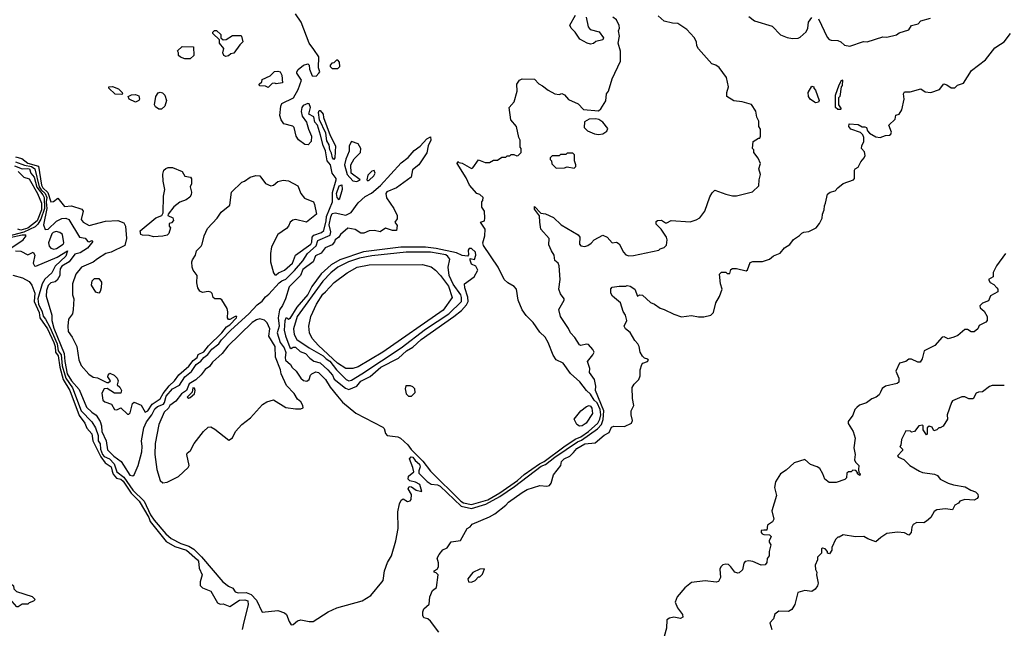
# Model space of a CAD drawing. Extents: x 1861455 to 2058065, y 200073 to 437907.
# Tile 398 of 574: x 2005846 to 2013055, y 304124 to 308577. Entities that reach past the tile are written whole.
import ezdxf

# ---------------------------------------------------------------- set-up
doc = ezdxf.new("R2010")
doc.units = 0

msp = doc.modelspace()

# ---------------------------------------------------------------- linework, layer by layer
at = {"layer": '0CON05XD'}
for points in [[(2006645, 305690), (2006655, 305700), (2006672.3, 305767.7), (2006685, 305777.5), (2006735, 305756.7), (2006764.2, 305704.2), (2006785, 305716), (2006817, 305763), (2006875, 305802.7), (2006896.9, 305843.1), (2006940.8, 305899.2), (2006978.8, 305935), (2007010.5, 305979.5), (2007085, 306042.3), (2007116.4, 306083.6), (2007144.4, 306105), (2007153.8, 306126.2), (2007195, 306146.9), (2007228.3, 306191.7), (2007326.9, 306285), (2007360.9, 306329.1), (2007385.6, 306345), (2007433.3, 306395), (2007436, 306406), (2007425, 306406), (2007385, 306382.5), (2007375, 306382.5), (2007366.7, 306396.7), (2007370.5, 306439.5), (2007366.2, 306465), (2007326.1, 306526.1), (2007313.8, 306533.8), (2007274.2, 306535), (2007263.3, 306545), (2007254.3, 306574.3), (2007245, 306583.8), (2007225, 306588.8), (2007185, 306581.4), (2007165, 306590.8), (2007150, 306615), (2007142.3, 306652.3), (2007146.7, 306705), (2007116.7, 306745), (2007110, 306765), (2007106.2, 306805), (2007110.5, 306819.5), (2007132.5, 306855), (2007140, 306885), (2007175, 306920), (2007182.5, 306935), (2007197.5, 306995), (2007221.7, 307048.3), (2007292.5, 307125), (2007320.7, 307169.3), (2007385, 307220), (2007397.5, 307315), (2007472.7, 307387.3), (2007492.5, 307395), (2007532.5, 307425), (2007575, 307435.8), (2007605, 307433.3), (2007645, 307377.8), (2007685, 307361.4), (2007705, 307366), (2007735, 307392), (2007775, 307403.3), (2007815, 307397.5), (2007881.7, 307361.7), (2007903.8, 307305), (2007930.7, 307270.7), (2007996.7, 307245), (2008005.7, 307225.7), (2008018.2, 307155), (2007945, 307095.5), (2007865, 307115.6), (2007845, 307110.8), (2007826, 307095), (2007814.1, 307065.9), (2007800.3, 307049.7), (2007735, 307005.7), (2007688.9, 306915), (2007682, 306865), (2007683.3, 306805), (2007703.3, 306725), (2007715, 306710), (2007725, 306710), (2007740, 306725), (2007785, 306744.2), (2007843.1, 306795), (2007865.4, 306854.6), (2007977.5, 306935), (2007985, 306950), (2007988.1, 306985), (2007999, 307001), (2008055, 307020.6), (2008072.3, 307035), (2008091.2, 307105), (2008093.7, 307136.3), (2008137, 307243), (2008137.2, 307312.8), (2008164.4, 307405), (2008162.9, 307415), (2008133.2, 307453.2), (2008122.2, 307515), (2008098.4, 307545), (2008085, 307617.5), (2008067.2, 307657.2), (2008049.1, 307730.9), (2008026.2, 307805), (2008006.2, 307826.2), (2008000.6, 307865), (2007963.6, 307885), (2007975.2, 307935), (2007965, 307961.5), (2007955, 307964.5), (2007921.3, 307948.7), (2007912.5, 307935), (2007908.1, 307905), (2007915, 307870), (2007946.3, 307826.3), (2007960.8, 307775), (2007983.8, 307725), (2007980, 307685), (2007957.7, 307662.3), (2007933.3, 307663.3), (2007887.3, 307697.3), (2007870, 307725), (2007856.8, 307786.8), (2007845, 307797.5), (2007780, 307815), (2007760, 307845), (2007752, 307875), (2007757, 307943), (2007766.4, 307963.6), (2007850, 308005), (2007885.6, 308065), (2007908.4, 308135), (2007874.7, 308185), (2007874.3, 308195.7), (2007885, 308213.5), (2007925, 308244.2), (2007955, 308253.3), (2007966.2, 308245), (2007969.2, 308215), (2007987.2, 308167.2), (2008016.9, 308163.1), (2008037.5, 308185), (2008042.5, 308195), (2008033.3, 308225), (2008037.5, 308305), (2007999.2, 308359.2), (2007966, 308405), (2007907.7, 308557.7), (2007865, 308620)], [(2009992.5, 308595), (2010008.8, 308525), (2010022.5, 308505), (2010088.3, 308488.3), (2010120, 308445), (2010115, 308430), (2010065, 308417.5), (2010046.7, 308403.3), (2010025, 308397.5), (2010000, 308405), (2009947.5, 308435), (2009913.3, 308485), (2009883.8, 308515), (2009873.9, 308536.1), (2009915, 308608.8)], [(2009605, 306360.9), (2009555, 306412.6), (2009524.4, 306455), (2009494.6, 306525), (2009484.4, 306605), (2009465.7, 306625), (2009420.5, 306650.5), (2009394.2, 306675), (2009348.6, 306765), (2009240.8, 306925), (2009238, 306945), (2009252.5, 306995), (2009254.2, 307045), (2009220, 307095), (2009250, 307105), (2009252.5, 307125), (2009250, 307175), (2009230, 307205), (2009230, 307245), (2009237, 307253), (2009240, 307275), (2009215, 307296.7), (2009192.5, 307305), (2009140, 307365), (2009115, 307420), (2009050, 307525), (2009055, 307540), (2009061.7, 307531.7), (2009085, 307527.5), (2009155, 307487.5), (2009165, 307492.5), (2009205, 307552.5), (2009255, 307532.5), (2009285, 307532.5), (2009315, 307550), (2009345, 307550), (2009375, 307570), (2009405, 307570), (2009415, 307580), (2009435, 307580), (2009445, 307590), (2009465, 307590), (2009485, 307580), (2009495, 307583.3), (2009516.7, 307605), (2009517.5, 307635), (2009510, 307645), (2009510, 307695), (2009500, 307715), (2009482.5, 307795), (2009442.5, 307845), (2009430, 307935), (2009467.5, 307975), (2009488.8, 308055), (2009486.1, 308103.9), (2009505, 308133.3), (2009525, 308144), (2009615, 308141.2), (2009647.7, 308107.7), (2009675, 308093.8), (2009715, 308060), (2009763.9, 308033.9), (2009795, 308030), (2009815, 308036.7), (2009835, 308026.7), (2009863.6, 307993.6), (2009935, 307960), (2009975, 307920), (2010085, 307910), (2010100, 307925), (2010137, 307983), (2010142.5, 308035), (2010157.5, 308055), (2010183.3, 308145), (2010245.6, 308274.4), (2010246.1, 308346.1), (2010227.5, 308405), (2010237.5, 308455), (2010230, 308495), (2010237.5, 308515), (2010236.2, 308535), (2010216.1, 308576.1), (2010190, 308595)], [(2010915, 307310), (2010935, 307330), (2011015, 307300), (2011065, 307287.5), (2011095, 307287.5), (2011211.7, 307318.3), (2011258.3, 307361.7), (2011260, 307405), (2011270, 307445), (2011257.5, 307485), (2011270, 307525), (2011252.5, 307562.5), (2011220, 307605), (2011220, 307625), (2011212.5, 307635), (2011217.5, 307685), (2011255, 307710), (2011265, 307710), (2011270, 307725), (2011270, 307775), (2011257.5, 307795), (2011257.5, 307835), (2011243, 307863), (2011237, 307907), (2011205, 307957.5), (2011135.9, 307975.9), (2011075, 307984), (2011022.5, 308015), (2011023.3, 308045), (2011036.7, 308085), (2011020, 308155), (2010966.4, 308226.4), (2010943.6, 308243.6), (2010912.5, 308255), (2010815, 308363.8), (2010804.2, 308385), (2010800.8, 308415), (2010785, 308446.2), (2010730, 308505), (2010665, 308548.1), (2010625, 308550.8), (2010565, 308566.2), (2010520, 308605)], [(2011185, 308600), (2011225, 308568.8), (2011355, 308530), (2011417.5, 308465), (2011465.9, 308445.9), (2011505, 308438.8), (2011545, 308441.2), (2011560.7, 308449.3), (2011605, 308487.5), (2011616.2, 308515), (2011621.7, 308558.3), (2011647, 308593)], [(2011695, 308582.5), (2011758.8, 308448.8), (2011772.7, 308432.7), (2011788, 308428), (2011835.7, 308425.7), (2011857.5, 308415), (2011885, 308390), (2011925, 308383.8), (2012025, 308416.7), (2012050, 308415), (2012165, 308451.2), (2012195, 308450), (2012265, 308466.7), (2012285, 308480), (2012355, 308502.5), (2012376.4, 308533.6), (2012423.6, 308546.4), (2012445, 308567.5), (2012515, 308586.7)], [(2007355, 308307.5), (2007340, 308315), (2007332.5, 308335), (2007340, 308365), (2007310, 308405), (2007308.3, 308428.3), (2007260, 308475), (2007260, 308485), (2007271.7, 308498.3), (2007288.3, 308498.3), (2007318.3, 308468.3), (2007320, 308445), (2007335, 308430), (2007357, 308433), (2007405, 308460), (2007465, 308460), (2007470, 308455), (2007480, 308415), (2007457, 308393), (2007415, 308332.5), (2007393, 308327), (2007375, 308312.5), (2007355, 308307.5)], [(2009899.7, 305410.3), (2009925, 305440), (2009985, 305472.5), (2010058.3, 305481.7), (2010125, 305536.7), (2010163, 305557), (2010180, 305595), (2010195, 305602.5), (2010275, 305601.2), (2010326.7, 305625), (2010332, 305645), (2010322, 305685), (2010323.3, 305715), (2010342.5, 305755), (2010332.5, 305805), (2010330, 305885), (2010345, 305910), (2010380, 305945), (2010389.3, 305970.7), (2010390, 306015), (2010400, 306055), (2010407.5, 306065), (2010442.5, 306075), (2010450, 306085), (2010445, 306093.3), (2010421.4, 306101.4), (2010406.2, 306115), (2010390, 306145), (2010382.5, 306185), (2010372.5, 306205), (2010349.3, 306229.3), (2010315, 306287.5), (2010282.5, 306315), (2010272.5, 306335), (2010291.2, 306375), (2010280.8, 306415), (2010265, 306442.5), (2010243.8, 306505), (2010187.5, 306555), (2010173.3, 306575), (2010173, 306607), (2010185, 306620), (2010235, 306627.5), (2010285, 306627.5), (2010295, 306632.5), (2010315, 306626.7), (2010350, 306605), (2010370, 306555), (2010386.7, 306563.3), (2010405, 306561.2), (2010465, 306506.7), (2010495, 306496.2), (2010535.9, 306465.9), (2010563.9, 306456.1), (2010635, 306421.2), (2010692.3, 306402.3), (2010765, 306413.3), (2010815, 306403.3), (2010855, 306403.3), (2010906.1, 306413.9), (2010926.7, 306435), (2010942.5, 306505), (2010969.4, 306550.6), (2010990, 306605), (2010976, 306645), (2010970, 306715), (2010985, 306730), (2011015, 306730), (2011025, 306720), (2011045, 306720), (2011051.7, 306748.3), (2011065, 306757.5), (2011095, 306757.5), (2011165, 306740), (2011175, 306747.5), (2011195, 306800), (2011215, 306807.5), (2011285, 306808.8), (2011336.1, 306823.9), (2011365, 306850), (2011415, 306867.5), (2011445, 306907.5), (2011485, 306932.5), (2011510.5, 306969.5), (2011555, 306996.7), (2011572.5, 307015), (2011587, 307023), (2011625, 307026.7), (2011677.5, 307055), (2011702.5, 307085), (2011722.5, 307125), (2011723.3, 307155), (2011736.7, 307185), (2011737.5, 307215), (2011746.4, 307233.6), (2011759.3, 307300.7), (2011780, 307315), (2011816.2, 307323.8), (2011835, 307347.5), (2011875, 307377.5), (2011950, 307405), (2011957.5, 307415), (2011957.5, 307475), (2011962.5, 307485), (2011985, 307497.5), (2012003.9, 307536.1), (2012030, 307565), (2012037.5, 307582.5), (2012030.7, 307610.7), (2012010, 307635), (2012012.5, 307655), (2012027.5, 307685), (2012027.5, 307715), (2012020, 307735), (2012002.5, 307752.5), (2011932.5, 307775), (2011917.5, 307795), (2011920, 307815), (2011985, 307810), (2012015, 307792.5), (2012035, 307792.5), (2012045, 307787.5), (2012053, 307763), (2012067, 307747), (2012115, 307720), (2012146.2, 307713.8), (2012185, 307730), (2012215, 307731.2), (2012225, 307740), (2012228.6, 307755), (2012210, 307805), (2012255, 307850), (2012261.7, 307878.3), (2012285, 307886.7), (2012305, 307917.5), (2012322.5, 307995), (2012317.5, 308035), (2012325, 308050), (2012365, 308048.8), (2012445, 308070), (2012475, 308050), (2012515.9, 308044.1), (2012580, 308065), (2012613.3, 308106.7), (2012635, 308100), (2012667, 308077), (2012691.8, 308078.2), (2012711.7, 308098.3), (2012755, 308112.1), (2012815.8, 308205), (2012917.4, 308282.6), (2012985, 308370.8), (2013026.7, 308396.7), (2013054.4, 308415.6), (2013101.4, 308475)], [(2007095, 308290), (2007055, 308290), (2007023, 308303), (2007010, 308315), (2007010, 308335), (2007001.7, 308348.3), (2007035, 308380), (2007118.3, 308378.3), (2007120, 308315), (2007095, 308290)], [(2008175, 308220), (2008190, 308235), (2008187.5, 308265), (2008175, 308280), (2008165, 308280), (2008145, 308260), (2008131.7, 308258.3), (2008120, 308245), (2008120, 308235), (2008135, 308220), (2008175, 308220)], [(2007665, 308080), (2007645, 308090), (2007601.7, 308091.7), (2007600, 308105), (2007618.3, 308121.7), (2007621.7, 308138.3), (2007680, 308165), (2007713, 308197), (2007735, 308200), (2007752.5, 308195), (2007765, 308170), (2007770, 308115), (2007725, 308107.5), (2007715, 308112.5), (2007695, 308110), (2007665, 308080)], [(2011855, 307920), (2011835, 307920), (2011820, 307935), (2011820, 308025), (2011845, 308100), (2011865, 308136.7), (2011870, 308135), (2011867.5, 308095), (2011860, 308085), (2011850, 308015), (2011840, 308005), (2011840, 307955), (2011860, 307925), (2011855, 307920)], [(2006595, 308030), (2006545, 308032), (2006500, 308075), (2006500, 308085), (2006525, 308087.5), (2006569.7, 308069.7), (2006597.5, 308045), (2006600, 308035), (2006595, 308030)], [(2006865, 307921.2), (2006840.3, 307940.3), (2006832.5, 307955), (2006844.2, 308015), (2006859.4, 308040.6), (2006875, 308046.7), (2006891.3, 308041.3), (2006908, 308025), (2006922, 307985), (2006909.2, 307945), (2006885, 307922), (2006865, 307921.2)], [(2011675, 307968.8), (2011665, 307973.8), (2011633.3, 307995), (2011622.5, 308015), (2011620, 308045), (2011645, 308090), (2011660, 308085), (2011660, 308075), (2011671.7, 308061.7), (2011700, 307985), (2011695, 307972.5), (2011675, 307968.8)], [(2006695, 307973.8), (2006647.5, 307995), (2006640, 308015), (2006663.9, 308026.1), (2006695, 308028.8), (2006719.3, 308019.3), (2006722.5, 307995), (2006717.5, 307985), (2006695, 307973.8)], [(2008145, 307554.7), (2008135.7, 307565), (2008129.1, 307599.1), (2008116.2, 307625), (2008111.2, 307661.2), (2008095, 307690), (2008086.9, 307746.9), (2008042.1, 307845), (2008033, 307897), (2008038.3, 307911.7), (2008045, 307912.5), (2008067.1, 307885), (2008070.7, 307860.7), (2008118.3, 307728.3), (2008158.8, 307655), (2008154.3, 307565), (2008145, 307554.7)], [(2010085, 307737.5), (2010115, 307742.5), (2010145, 307760), (2010151.7, 307781.7), (2010116.4, 307826.4), (2010087, 307847), (2010065, 307852.5), (2010015, 307850), (2009981.7, 307828.3), (2009978.3, 307788.3), (2010003, 307763), (2010055, 307742.5), (2010085, 307737.5)], [(2005815, 307536.2), (2005881.8, 307511.8), (2005931.5, 307501.5), (2005957.2, 307485), (2005989.6, 307355), (2006003, 307333), (2006032.7, 307305), (2006045.3, 307275), (2006040.1, 307245), (2006044.5, 307195), (2006021.4, 307075), (2006032.1, 307042.1), (2006055, 307043.8), (2006115, 307103.5), (2006155, 307123.3), (2006185, 307124.4), (2006206, 307115), (2006285, 306986.9), (2006325, 306978.5), (2006345, 306954.5), (2006355, 306951.1), (2006375, 306961.2), (2006381.2, 306955), (2006343.6, 306905), (2006288.7, 306871.3), (2006249.4, 306860.6), (2006208.7, 306805), (2006155, 306774.3), (2006143, 306755), (2006140.4, 306730.4), (2006140, 306705), (2006120, 306670), (2006105, 306658.9), (2006075, 306650.9), (2006055, 306632.9), (2006041.3, 306595), (2006040.1, 306555), (2006081.8, 306415), (2006081.5, 306375), (2006095, 306320), (2006170.8, 306135), (2006176, 306076), (2006195, 305986.4), (2006225.3, 305935), (2006281.6, 305871.6), (2006335, 305742.9), (2006373.8, 305705), (2006405, 305684.1), (2006436.5, 305636.5), (2006445.3, 305605), (2006447.1, 305565), (2006478.6, 305495), (2006490.3, 305430.3), (2006535, 305384.1), (2006590, 305345), (2006606.6, 305316.6), (2006652.5, 305245), (2006675, 305240), (2006685, 305247.5), (2006714.4, 305315), (2006741.3, 305415), (2006744.1, 305455), (2006738.7, 305495), (2006755, 305590.8), (2006774.1, 305635), (2006813.9, 305685), (2006835, 305728.6), (2006855, 305748), (2006898.6, 305765), (2006906.4, 305775), (2006917.6, 305822.4), (2006964, 305875), (2007017.3, 305902.7), (2007054.2, 305965), (2007105, 306002.8), (2007137.4, 306055), (2007172, 306078), (2007193.5, 306105), (2007222.7, 306127.3), (2007252.8, 306167.2), (2007304, 306206), (2007324, 306235), (2007391.6, 306305), (2007524.9, 306425.1), (2007585, 306490.4), (2007622, 306518), (2007645, 306549.6), (2007670.5, 306569.5), (2007745, 306651.2), (2007765, 306667.3), (2007795, 306677.6), (2007857.4, 306742.6), (2007918.5, 306811.5), (2007954.6, 306865), (2008017.2, 306922.8), (2008028.6, 306961.4), (2008118.8, 307001.2), (2008123.8, 307025), (2008113, 307075), (2008123.8, 307135), (2008135, 307158.2), (2008155, 307164.5), (2008235, 307145.5), (2008273.1, 307166.9), (2008325, 307236.7), (2008375, 307283.6), (2008422.9, 307307.1), (2008487.3, 307362.7), (2008639.5, 307530.5), (2008691.5, 307568.5), (2008735, 307620), (2008778.3, 307651.7), (2008827.5, 307705), (2008855, 307720), (2008856.1, 307696.1), (2008836.7, 307655), (2008828.3, 307601.7), (2008768, 307515), (2008721.8, 307478.2), (2008712.7, 307425), (2008605, 307345.4), (2008535, 307318), (2008527.5, 307305), (2008532.6, 307272.6), (2008586.6, 307196.6), (2008610.6, 307145), (2008610, 307120), (2008591.8, 307095), (2008611.1, 307071.1), (2008605, 307034.3), (2008576, 307035), (2008525, 307052.2), (2008485, 307024.7), (2008445, 307033.9), (2008405, 307032), (2008365, 307015.7), (2008345, 307013.8), (2008301.8, 307041.8), (2008248.8, 307051.2), (2008194.6, 307005.4), (2008183.1, 306985), (2008156.9, 306965), (2008150.8, 306950.8), (2008135, 306929.2), (2008082.9, 306907.1), (2008052.5, 306867.5), (2008010.8, 306849.2), (2007994.7, 306805), (2007920.1, 306749.9), (2007903.3, 306705), (2007818.9, 306621.1), (2007792.1, 306535), (2007770, 306485), (2007748.9, 306455), (2007738.5, 306395), (2007745.2, 306335), (2007731.6, 306285), (2007754.1, 306214.1), (2007781.7, 306175), (2007795, 306143.1), (2007788.9, 306105), (2007793.3, 306085), (2007829.7, 306055), (2007841.2, 306031.2), (2007870, 306005), (2007905, 305953.9), (2007925, 305936.2), (2007947.3, 305932.7), (2007965.6, 305944.4), (2007976.2, 305975), (2007986.2, 305985), (2008015, 306001.4), (2008035, 305995.4), (2008085, 305943.5), (2008119.1, 305889.1), (2008172.9, 305822.9), (2008209, 305779), (2008308, 305698), (2008505.7, 305595), (2008515.6, 305585), (2008525, 305550), (2008535.6, 305535.6), (2008615, 305525.8), (2008635, 305514.2), (2008686.9, 305466.9), (2008712.3, 305432.3), (2008797.6, 305347.6), (2008853, 305273), (2009074.8, 305054.8), (2009095, 305041.7), (2009155, 305028.8), (2009273.9, 305065), (2009361.9, 305115), (2009490.3, 305205), (2009540.9, 305249.1), (2009652.3, 305327.7), (2009685.6, 305344.4), (2009829.1, 305450.9), (2009913, 305507), (2009955, 305523.8), (2010011.9, 305565), (2010079, 305625), (2010093.9, 305655), (2010099.9, 305685), (2010095, 305724.5), (2010075, 305772.6), (2010052.3, 305792.3), (2010025, 305838.1), (2009995.1, 305865.1), (2009946.9, 305926.9), (2009878.4, 305988.4), (2009825, 306062.8), (2009775, 306088.8), (2009753, 306123), (2009715.2, 306215), (2009692.3, 306255), (2009655, 306291.4), (2009605, 306360.9)], [(2008315, 307393.3), (2008340, 307405), (2008274.2, 307454.2), (2008270.6, 307515), (2008295, 307558), (2008342, 307605), (2008344.4, 307635), (2008325, 307668.1), (2008275, 307686.2), (2008258.6, 307655), (2008258.1, 307615), (2008233.4, 307556.6), (2008223.9, 307515), (2008245, 307444.3), (2008285, 307396.7), (2008315, 307393.3)], [(2009905, 307490), (2009917, 307503), (2009917.5, 307515), (2009907.5, 307545), (2009907, 307587), (2009895, 307600), (2009855, 307600), (2009845, 307590), (2009805, 307590), (2009795, 307580), (2009745, 307580), (2009730, 307565), (2009730, 307555), (2009740, 307545), (2009741.7, 307521.7), (2009775, 307490), (2009835, 307492.5), (2009855, 307500), (2009905, 307490)], [(2005815, 307573.4), (2005862.2, 307562.2), (2005905, 307526.4), (2005984.4, 307504.4), (2006005.7, 307365), (2006015, 307346), (2006051.9, 307311.9), (2006074.3, 307244.3), (2006094, 307246), (2006125, 307271.2), (2006175, 307211.2), (2006225, 307216), (2006301.2, 307191.2), (2006310, 307175), (2006297.5, 307115), (2006310, 307095), (2006355, 307070), (2006475, 307103.1), (2006565, 307107.5), (2006609.4, 307089.4), (2006620, 307065), (2006628.6, 306975), (2006615.7, 306924.3), (2006515, 306876.2), (2006477.5, 306865), (2006415, 306827.5), (2006385, 306802), (2006298, 306765), (2006256.2, 306715), (2006233.3, 306645), (2006232.5, 306565), (2006242.5, 306535), (2006237, 306457), (2006232.5, 306425), (2006203.8, 306385), (2006197.5, 306335), (2006200, 306295), (2006231.2, 306255), (2006265.7, 306185), (2006279.4, 306089.4), (2006297.3, 306047.3), (2006352.3, 305982.3), (2006385, 305962.5), (2006415, 305957.5), (2006485, 305922.5), (2006497, 305923), (2006510, 305935), (2006492.5, 305965), (2006493.3, 305976.7), (2006505, 305990), (2006537, 305977), (2006560, 305955), (2006567.5, 305935), (2006560, 305905), (2006579.3, 305889.3), (2006592.5, 305865), (2006587.5, 305845), (2006540, 305845), (2006487.7, 305877.7), (2006465, 305876.2), (2006448, 305845), (2006453.9, 305793.9), (2006470.5, 305780.5), (2006517.5, 305765), (2006540, 305725), (2006557, 305723), (2006587, 305737), (2006635, 305690), (2006645, 305690)], [(2005808.3, 307508.3), (2005865, 307485.5), (2005900.8, 307489.2), (2005918.3, 307485), (2005927.8, 307455), (2005951.8, 307425), (2005971.8, 307351.8), (2006015.7, 307295), (2006024.3, 307275), (2006027.1, 307195), (2006001.6, 307118.4), (2005980, 307080), (2005959.3, 307060.7), (2005877, 307023), (2005711.6, 306978.4)], [(2005835, 307465.6), (2005875.5, 307425.5), (2005915, 307412.9), (2005975.9, 307305), (2006005, 307234.5), (2006006.3, 307185), (2005975, 307106.3), (2005905, 307052.5), (2005855, 307036.6), (2005833.4, 307043.4)], [(2006825, 306987.5), (2006795, 306997.5), (2006745, 307000), (2006732.5, 307005), (2006728.3, 307031.7), (2006843.9, 307126.1), (2006886.4, 307143.6), (2006897, 307163), (2006900, 307285), (2006910, 307335), (2006896.7, 307395), (2006893.6, 307446.4), (2006902.5, 307475), (2006915, 307487.5), (2006933.9, 307496.1), (2006966.2, 307496.2), (2007035, 307466.7), (2007055, 307432), (2007097.5, 307425), (2007103, 307413), (2007103, 307377), (2007093.3, 307355), (2007102.9, 307315), (2007100.6, 307295), (2007091.5, 307278.5), (2007065, 307258.1), (2007019.2, 307240.8), (2006975, 307208.8), (2006932.5, 307155), (2006930, 307145), (2006966.4, 307126.4), (2006971.7, 307108.3), (2006958.3, 307091.7), (2006940, 307085), (2006940, 307065), (2006950, 307055), (2006937, 307013), (2006925, 307000), (2006895, 306992.5), (2006825, 306987.5)], [(2008395, 307397.5), (2008405, 307402.5), (2008440, 307435), (2008448.8, 307455), (2008442.5, 307472.5), (2008425, 307468.8), (2008395, 307440), (2008387.5, 307405), (2008395, 307397.5)], [(2005815, 306885.9), (2005854, 306884), (2005905, 306856.2), (2005945.7, 306875.7), (2005956.5, 306855), (2005945.8, 306795), (2005955, 306776.2), (2005965, 306772.9), (2006120.8, 306839.2), (2006196.7, 306886.7), (2006185, 306846), (2006105, 306774.6), (2006082.3, 306725), (2006031.1, 306678.9), (2006010.3, 306645), (2005979.3, 306535), (2005984.1, 306495), (2006010.3, 306440.3), (2006017.5, 306407.5), (2006035, 306386.5), (2006066.5, 306326.5), (2006120.3, 306205), (2006127.6, 306155), (2006150.8, 306125), (2006157.3, 306045), (2006184.5, 305954.5), (2006233.1, 305883.1), (2006295.8, 305715), (2006375.4, 305635), (2006401.1, 305591.1), (2006421, 305535), (2006421.9, 305495), (2006434.7, 305474.7), (2006438.1, 305435), (2006452.2, 305395), (2006465, 305380.1), (2006504.1, 305364.1), (2006538.3, 305328.3), (2006557.9, 305267.9), (2006608.8, 305228.8), (2006675, 305134.8), (2006757.7, 305055), (2006804.6, 304955), (2006830.6, 304915), (2006915, 304814.1), (2006955, 304781.7), (2007025.5, 304745), (2007085.5, 304725.5), (2007122.1, 304702.1), (2007178, 304648), (2007333.3, 304465), (2007375, 304432.6), (2007407.8, 304417.8), (2007425, 304391.9), (2007446.9, 304383.1), (2007505, 304386.5), (2007540.6, 304370.6), (2007579.5, 304329.5), (2007621.4, 304241.4), (2007735, 304255.4), (2007785, 304237.1), (2007800, 304225), (2007818, 304175), (2007835, 304150), (2007848.3, 304151.7), (2007880.5, 304179.5), (2007904.1, 304185.9), (2007965, 304174), (2007995, 304173.8), (2008104.2, 304245.8), (2008167.5, 304275), (2008352.5, 304325), (2008417.5, 304365), (2008498.3, 304461.7), (2008506.7, 304475), (2008516.2, 304545), (2008539.4, 304605), (2008568.6, 304655), (2008599.6, 304765), (2008616.7, 304855), (2008614.4, 304975.6), (2008626.1, 305033.9), (2008639.3, 305060.7), (2008655, 305072.5), (2008685, 305051.4), (2008705, 305055.6), (2008713.4, 305066.6), (2008715, 305103.3), (2008691.2, 305145), (2008697.5, 305162.5), (2008715, 305160), (2008750, 305135), (2008790, 305125), (2008775, 305176.7), (2008745, 305193.3), (2008702.5, 305202.5), (2008690, 305215), (2008691.7, 305238.3), (2008731.7, 305268.3), (2008725, 305300), (2008700, 305365), (2008712.3, 305377.7), (2008725, 305375.4), (2008741.9, 305351.9), (2008774.6, 305325), (2008777.9, 305305), (2008768, 305275), (2008769.3, 305259.3), (2008828.8, 305198.8), (2008858.5, 305178.5), (2008905, 305172.7), (2008925, 305163.2), (2009078.5, 305018.5), (2009155, 305000.2), (2009258.5, 305031.5), (2009360.7, 305089.3), (2009468.2, 305161.8), (2009665, 305309.3), (2009697.1, 305322.9), (2009765, 305377.3), (2009930.6, 305489.4), (2009959.2, 305500.8), (2010076.2, 305583.8), (2010104.9, 305615.1), (2010118.9, 305651.1), (2010122.2, 305715), (2010062.5, 305865), (2010063.8, 305895), (2010054, 305945), (2010017.5, 305995), (2010020, 306025), (2010002.5, 306075), (2010042.5, 306125), (2010051.2, 306145), (2010043.3, 306165), (2010010.7, 306200.7), (2009995, 306203.3), (2009955, 306192.5), (2009945, 306197.5), (2009910.7, 306250.7), (2009880, 306285), (2009865, 306317.5), (2009806.4, 306406.4), (2009793.6, 306456.4), (2009832.5, 306525), (2009832.5, 306535), (2009805, 306570), (2009793.3, 306605), (2009803.3, 306675), (2009796.2, 306775), (2009788.8, 306795), (2009764.4, 306815), (2009760, 306855), (2009739.4, 306885), (2009720.2, 306930.2), (2009723.1, 306975), (2009662.5, 307045), (2009654.5, 307094.5), (2009651.7, 307141.7), (2009615, 307190), (2009615, 307210), (2009661.7, 307161.7), (2009695, 307157.5), (2009755, 307130), (2009810, 307075), (2009935, 307002.5), (2009946.1, 306986.1), (2009944.6, 306935), (2009955, 306921.1), (2009985, 306917.9), (2010005.2, 306924.8), (2010029.2, 306940.8), (2010052.7, 306967.3), (2010115, 307000.8), (2010146.8, 306986.8), (2010185, 306943.8), (2010215, 306948.8), (2010235.8, 306935.8), (2010267.5, 306875), (2010285, 306857.5), (2010305, 306850), (2010339.3, 306850.7), (2010525, 306890), (2010535, 306900), (2010565, 306910), (2010581.7, 306928.3), (2010586.7, 306965), (2010582.5, 306985), (2010543, 307043), (2010505, 307080), (2010505, 307100), (2010515, 307107.5), (2010545, 307110), (2010575, 307090), (2010585, 307090), (2010615, 307107.5), (2010755, 307097.5), (2010798.3, 307111.7), (2010825, 307127.5), (2010863.6, 307176.4), (2010898.3, 307281.7), (2010915, 307310)], [(2008185, 307259.2), (2008170.5, 307275), (2008166.1, 307306.1), (2008185, 307361.1), (2008205, 307368.1), (2008206, 307335), (2008185, 307259.2)], [(2006095, 306898), (2006115, 306902.2), (2006165, 306934.6), (2006168.8, 306945), (2006159.1, 307005), (2006139.5, 307019.5), (2006113.5, 307026.5), (2006090.7, 307019.3), (2006081.1, 307008.9), (2006056.9, 306945), (2006060.9, 306920.9), (2006075, 306906.2), (2006095, 306898)], [(2005745, 306880.5), (2005872.8, 306965), (2005892.5, 306995), (2005890, 307000), (2005865, 306999.9), (2005775, 306980), (2005730.1, 306959.9), (2005721.8, 306948.2), (2005718.1, 306925), (2005728.3, 306895), (2005745, 306880.5)], [(2008255, 305872), (2008315, 305895.6), (2008345, 305932.5), (2008412.8, 305967.2), (2008489.1, 306035), (2008618.9, 306101.1), (2008678.6, 306155), (2008725, 306181.4), (2008785, 306236.6), (2009024.8, 306405.2), (2009079.8, 306450.2), (2009118.3, 306491.7), (2009128.5, 306515), (2009127.9, 306547.9), (2009104.1, 306615.9), (2009103.3, 306645), (2009172.5, 306695), (2009200, 306745), (2009185, 306772.5), (2009155, 306787.5), (2009143.6, 306816.4), (2009145, 306830), (2009175, 306822.5), (2009185.4, 306854.6), (2009184.4, 306875), (2009155, 306901.9), (2009137, 306903), (2009129.5, 306890.5), (2009133.3, 306856.7), (2009125, 306847.5), (2009085, 306851.8), (2009045, 306872.1), (2008895, 306903.9), (2008818.4, 306911.6), (2008636.4, 306913.6), (2008362.7, 306877.3), (2008190.6, 306819.4), (2008127.8, 306782.2), (2008052.5, 306717.5), (2007986.1, 306623.9), (2007955, 306565.4), (2007875.8, 306474.2), (2007825, 306390), (2007815, 306383.3), (2007805, 306392.5), (2007795, 306392.5), (2007786.4, 306373.6), (2007783.5, 306305), (2007793.1, 306263.1), (2007825, 306177.5), (2007835, 306170), (2007848.3, 306181.7), (2007865, 306181.2), (2007900, 306150), (2007938.8, 306135), (2007969.4, 306099.4), (2007998.7, 306078.7), (2008045, 306067.5), (2008102.5, 306015), (2008136, 305975), (2008148, 305948), (2008231.5, 305881.5), (2008255, 305872)], [(2008255, 305934.7), (2008275, 305940.4), (2008351.8, 305985), (2008638.5, 306175), (2008818.1, 306311.9), (2008987.8, 306425), (2009080.8, 306515), (2009081.7, 306545), (2009075, 306564.4), (2009021, 306641), (2008990.9, 306705), (2008982.9, 306765), (2008995.8, 306825), (2008981.9, 306845), (2008965, 306855.8), (2008853.4, 306876.6), (2008675, 306877), (2008425, 306850.3), (2008335, 306831.5), (2008252.9, 306805), (2008174.9, 306765.1), (2008123.5, 306725), (2008065, 306663.3), (2007876.9, 306405), (2007850.5, 306315), (2007855, 306274.3), (2007875, 306237.8), (2007966.5, 306175), (2008068.7, 306118.7), (2008090.5, 306095), (2008117.8, 306077.8), (2008164.7, 306015), (2008235.3, 305945.3), (2008255, 305934.7)], [(2013062.5, 306865), (2012997.5, 306775), (2012973.6, 306726.4), (2012972.5, 306695), (2012940, 306675), (2012952.5, 306655), (2012979.4, 306639.4), (2013001.2, 306615), (2013008.8, 306605), (2013007.5, 306585), (2012955, 306557.5), (2012939.3, 306520.7), (2012895, 306502.5), (2012877, 306483), (2012879.3, 306469.3), (2012907.5, 306445), (2012930, 306405), (2012930, 306375), (2012920, 306365), (2012870.7, 306339.3), (2012860, 306315), (2012835, 306292.5), (2012813, 306293), (2012785, 306310), (2012765, 306310), (2012713.6, 306266.4), (2012685, 306253.3), (2012645, 306242.5), (2012615, 306257.5), (2012600, 306255), (2012546.1, 306193.9), (2012468.8, 306155), (2012454, 306095), (2012439.5, 306070.5), (2012421.2, 306071.2), (2012375, 306092.5), (2012355, 306092.5), (2012333.9, 306076.1), (2012287.5, 306065), (2012261.2, 306005), (2012283.8, 305955), (2012282.5, 305925), (2012270, 305915), (2012185, 305896.2), (2012161.2, 305878.8), (2012148.1, 305851.9), (2012138.1, 305831.9), (2012115.7, 305814.3), (2012085.9, 305804.1), (2012045, 305773.3), (2011993.9, 305756.1), (2011975, 305740), (2011961.2, 305725), (2011945, 305682.5), (2011911.7, 305638.3), (2011912.3, 305622.3), (2011948, 305565), (2011964, 305515), (2011953.3, 305445), (2011963.3, 305395), (2011957, 305357), (2011965, 305340), (2011990, 305315), (2011987.5, 305285), (2011990, 305265), (2012000, 305255), (2011998.3, 305241.7), (2011980, 305255), (2011980, 305265), (2011968.3, 305278.3), (2011945, 305280), (2011935, 305270), (2011915, 305270), (2011901.7, 305258.3), (2011900, 305225), (2011887, 305213), (2011825, 305190), (2011771.7, 305191.7), (2011740, 305215), (2011726.7, 305255), (2011703.9, 305293.9), (2011685.9, 305305.9), (2011635, 305322.5), (2011595, 305360), (2011516.4, 305333.6), (2011457.9, 305282.1), (2011416, 305255), (2011380, 305195), (2011372, 305155), (2011386, 305095), (2011353.6, 304983.6), (2011366.4, 304923.6), (2011357, 304903), (2011320.8, 304879.2), (2011316.9, 304843.1), (2011295, 304842.5), (2011275, 304840), (2011274.4, 304825), (2011281.2, 304815), (2011295, 304809.2), (2011335, 304808.8), (2011347.5, 304795), (2011333.3, 304765), (2011333.3, 304755), (2011346.7, 304735), (2011333.9, 304686.1), (2011333.3, 304655), (2011320, 304635), (2011316.7, 304605), (2011305, 304587.5), (2011275, 304586.7), (2011213.6, 304613.6), (2011185, 304616.7), (2011158.3, 304611.7), (2011148.3, 304601.7), (2011137, 304553), (2011115, 304530), (2011105, 304527.5), (2011082.5, 304535), (2011053.3, 304575), (2011035, 304590), (2011017, 304593), (2010995, 304587.5), (2010980, 304575), (2010973, 304557), (2010976.7, 304495), (2010963.6, 304466.4), (2010945, 304461.2), (2010865, 304470.8), (2010765, 304460), (2010715, 304420), (2010659.2, 304355), (2010646, 304315), (2010663.4, 304273.4), (2010700, 304225), (2010702.5, 304205), (2010685, 304196.7), (2010635, 304206), (2010602.7, 304197.3), (2010583.8, 304185), (2010582.5, 304125), (2010565.7, 304064.3)], [(2008235, 306024.5), (2008173.5, 306063.5), (2008033, 306193), (2007988.2, 306245), (2007968.1, 306285), (2007963.4, 306335), (2007977.5, 306405), (2008019.7, 306495), (2008065, 306569.6), (2008086.1, 306585), (2008149.7, 306655), (2008245, 306725.3), (2008317.1, 306765), (2008405, 306783.8), (2008795.2, 306785.2), (2008859.2, 306769.2), (2008891.1, 306745), (2008926.7, 306705), (2008986, 306626), (2009011.4, 306545), (2008947.7, 306452.3), (2008504.4, 306145), (2008325, 306036.9), (2008285, 306024.6), (2008235, 306024.5)], [(2005795, 306708), (2005867.6, 306687.6), (2005915, 306662.2), (2005936.3, 306635), (2005955.9, 306575), (2005953, 306515), (2005987.7, 306435), (2005992.6, 306395), (2006049.3, 306315), (2006096, 306215), (2006106.2, 306185), (2006109.5, 306145), (2006128.2, 306118.2), (2006140.5, 306035), (2006165.4, 305945), (2006212.3, 305865), (2006281.3, 305681.3), (2006322.5, 305625), (2006337.9, 305587.9), (2006375, 305546.7), (2006382.8, 305495), (2006439.4, 305379.4), (2006471.1, 305335), (2006515.6, 305305.6), (2006522.7, 305272.7), (2006531.5, 305251.5), (2006555, 305222.4), (2006586.2, 305215), (2006605, 305200.9), (2006661.6, 305111.6), (2006719.8, 305055), (2006791.9, 304935), (2006801.2, 304905), (2006919.1, 304759.1), (2006982, 304722), (2007067.3, 304695), (2007147.8, 304625), (2007154.3, 304615), (2007160, 304565), (2007182.5, 304515), (2007168.6, 304465), (2007168.3, 304438.3), (2007185, 304420), (2007245.9, 304395.9), (2007295, 304310), (2007315, 304301.2), (2007335, 304303.3), (2007385, 304282.5), (2007455, 304330), (2007495, 304332.9), (2007515.5, 304325), (2007520, 304295), (2007487.7, 304172.3), (2007475.8, 304115)], [(2006425, 306576.7), (2006402.9, 306582.9), (2006371.2, 306635), (2006376.2, 306665), (2006395, 306683.8), (2006425, 306683.8), (2006445.7, 306655.7), (2006443.3, 306615), (2006435, 306587.5), (2006425, 306576.7)], [(2006895, 305188.6), (2006925, 305192.5), (2007010, 305235), (2007080.3, 305299.7), (2007087.5, 305315), (2007070, 305395), (2007073.3, 305405), (2007096.1, 305423.9), (2007123.3, 305475), (2007190.8, 305565), (2007226.7, 305595), (2007245, 305597.5), (2007275, 305581.4), (2007378.3, 305501.7), (2007405, 305517.5), (2007426.7, 305565), (2007473.3, 305615), (2007535.7, 305664.3), (2007625, 305761.2), (2007655, 305782), (2007705, 305795.8), (2007795, 305738.8), (2007865, 305730), (2007905, 305730), (2007922.5, 305737.5), (2007920, 305755), (2007905, 305781.2), (2007880.5, 305800.5), (2007855, 305841.1), (2007799.5, 305899.5), (2007760.6, 305985), (2007755, 306015.8), (2007718.3, 306108.3), (2007717.2, 306185), (2007670.8, 306260.8), (2007678.3, 306315), (2007658.4, 306358.4), (2007638.6, 306378.6), (2007605, 306387.4), (2007579.2, 306380.8), (2007547.9, 306362.1), (2007371.3, 306188.7), (2007327.7, 306135), (2007258.6, 306071.4), (2007235, 306040.5), (2007203.3, 306016.7), (2007175, 305979.1), (2007135, 305942.3), (2007087.1, 305912.9), (2007067.1, 305865), (2007031, 305839), (2006988.8, 305785), (2006944.9, 305755.1), (2006935.5, 305734.5), (2006904.8, 305705), (2006865.2, 305615), (2006839, 305475), (2006834.8, 305395.2), (2006850.3, 305285), (2006875, 305206.2), (2006895, 305188.6)], [(2007085, 305807.5), (2007095, 305813.3), (2007125, 305840), (2007130, 305865), (2007125, 305881.2), (2007115, 305883.3), (2007109.1, 305850.9), (2007072.5, 305815), (2007085, 305807.5)], [(2008715, 305822.5), (2008741.7, 305848.3), (2008740, 305875), (2008725, 305890), (2008707, 305897), (2008673, 305897), (2008667.5, 305875), (2008675, 305840), (2008693, 305823), (2008715, 305822.5)], [(2013055, 305900), (2012965, 305900), (2012946.4, 305893.6), (2012895, 305853.3), (2012865, 305852.5), (2012850, 305845), (2012827, 305803), (2012795, 305802.5), (2012765, 305817.5), (2012745, 305816.7), (2012675, 305787.5), (2012667.5, 305775)], [(2009945, 305603.1), (2009925, 305614.4), (2009906.7, 305655), (2009954, 305715), (2009995, 305745.7), (2010015, 305753.3), (2010025, 305750), (2010036, 305735), (2010040, 305695), (2009994, 305625), (2009965, 305604.4), (2009945, 305603.1)], [(2012667.5, 305775), (2012636.7, 305685), (2012640, 305655), (2012606.4, 305603.6), (2012585, 305590), (2012575, 305590), (2012560, 305575), (2012538.3, 305568.3), (2012525.8, 305595.8), (2012505, 305604), (2012490, 305590), (2012490, 305545), (2012485, 305540), (2012460, 305575), (2012460, 305605), (2012455, 305610), (2012430, 305605), (2012397, 305563), (2012375, 305560), (2012367, 305567), (2012335, 305570), (2012302.5, 305505), (2012297, 305463), (2012290, 305455), (2012310, 305435), (2012310, 305425), (2012273.3, 305385), (2012280, 305375), (2012319.3, 305359.3), (2012362.5, 305315), (2012435, 305272.5), (2012455, 305263.3), (2012545, 305252.5), (2012565, 305242.5), (2012586.4, 305216.4), (2012645, 305186.7), (2012683.6, 305173.6), (2012768.6, 305158.6), (2012810, 305135), (2012845, 305123.3), (2012860, 305105), (2012863.5, 305085), (2012856.9, 305073.1), (2012835, 305062.5), (2012765, 305066.7), (2012730, 305055), (2012719.3, 305040.7), (2012692.5, 305025), (2012675, 304990), (2012625, 304998), (2012560, 304990), (2012542, 304978), (2012516.7, 304935), (2012485, 304906.7), (2012465, 304896.2), (2012415, 304897.5), (2012387, 304883), (2012377, 304863), (2012373.3, 304825), (2012355, 304806.7), (2012325, 304822.5), (2012273.6, 304826.4), (2012195, 304817.5), (2012150.7, 304789.3), (2012115, 304757.5), (2012055, 304777.5), (2012026.4, 304796.4), (2011965, 304793.3), (2011875, 304807.5), (2011845, 304790), (2011835, 304790), (2011820, 304775), (2011792.5, 304715), (2011792.5, 304695), (2011775, 304670), (2011760, 304675), (2011760, 304685), (2011742.5, 304705), (2011725, 304710), (2011716.7, 304705), (2011717.5, 304675), (2011686.2, 304645), (2011686.7, 304625), (2011670, 304585), (2011673.3, 304555), (2011682.5, 304535), (2011680, 304515), (2011691.2, 304455), (2011686.2, 304435), (2011669.1, 304410.9), (2011645, 304394.2), (2011595, 304400), (2011543.3, 304386.7), (2011521.3, 304298.7), (2011498.9, 304261.1), (2011475, 304246.9), (2011405, 304248.8), (2011375, 304227.5), (2011366.2, 304193.8), (2011337.5, 304165), (2011352.5, 304115)], [(2008914.3, 304095), (2008855, 304176.7), (2008835, 304192.5), (2008805, 304200), (2008797, 304217), (2008796.7, 304245), (2008804.1, 304265.9), (2008845, 304300), (2008850, 304355), (2008868.6, 304401.4), (2008898, 304422), (2008910, 304515), (2008895, 304530), (2008880, 304535), (2008880, 304545), (2008903, 304557), (2008913.3, 304575), (2008913.6, 304603.6), (2008903.8, 304636.2), (2008917.5, 304665), (2008945, 304697.5), (2008975, 304712.5), (2009005, 304756.7), (2009073, 304767), (2009122.5, 304855), (2009145, 304867.5), (2009160, 304885), (2009285, 304938.6), (2009325, 304962), (2009405.6, 305024.4), (2009425, 305046.2), (2009525, 305118.8), (2009561.2, 305138.8), (2009655, 305168.6), (2009705, 305163.3), (2009725, 305170), (2009736.7, 305185), (2009755, 305247.5), (2009807.5, 305315), (2009812.5, 305345), (2009833.3, 305365), (2009875, 305382.5), (2009899.7, 305410.3)], [(2009155, 304462.5), (2009180, 304475), (2009205, 304500), (2009215, 304500), (2009235, 304520), (2009248.3, 304558.3), (2009215, 304556), (2009165, 304532.5), (2009126.7, 304485), (2009133.3, 304463.3), (2009155, 304462.5)], [(2005835, 304280), (2005825, 304280), (2005775, 304340), (2005723, 304383), (2005720, 304405), (2005758.3, 304421.7), (2005785, 304450), (2005800, 304435), (2005803, 304413), (2005823, 304393), (2005937, 304357), (2005960, 304335), (2005948.3, 304321.7), (2005915, 304310), (2005905, 304300), (2005865, 304300), (2005835, 304280)]]:
    msp.add_lwpolyline(points, dxfattribs=at)

doc.saveas('drawing.dxf')
